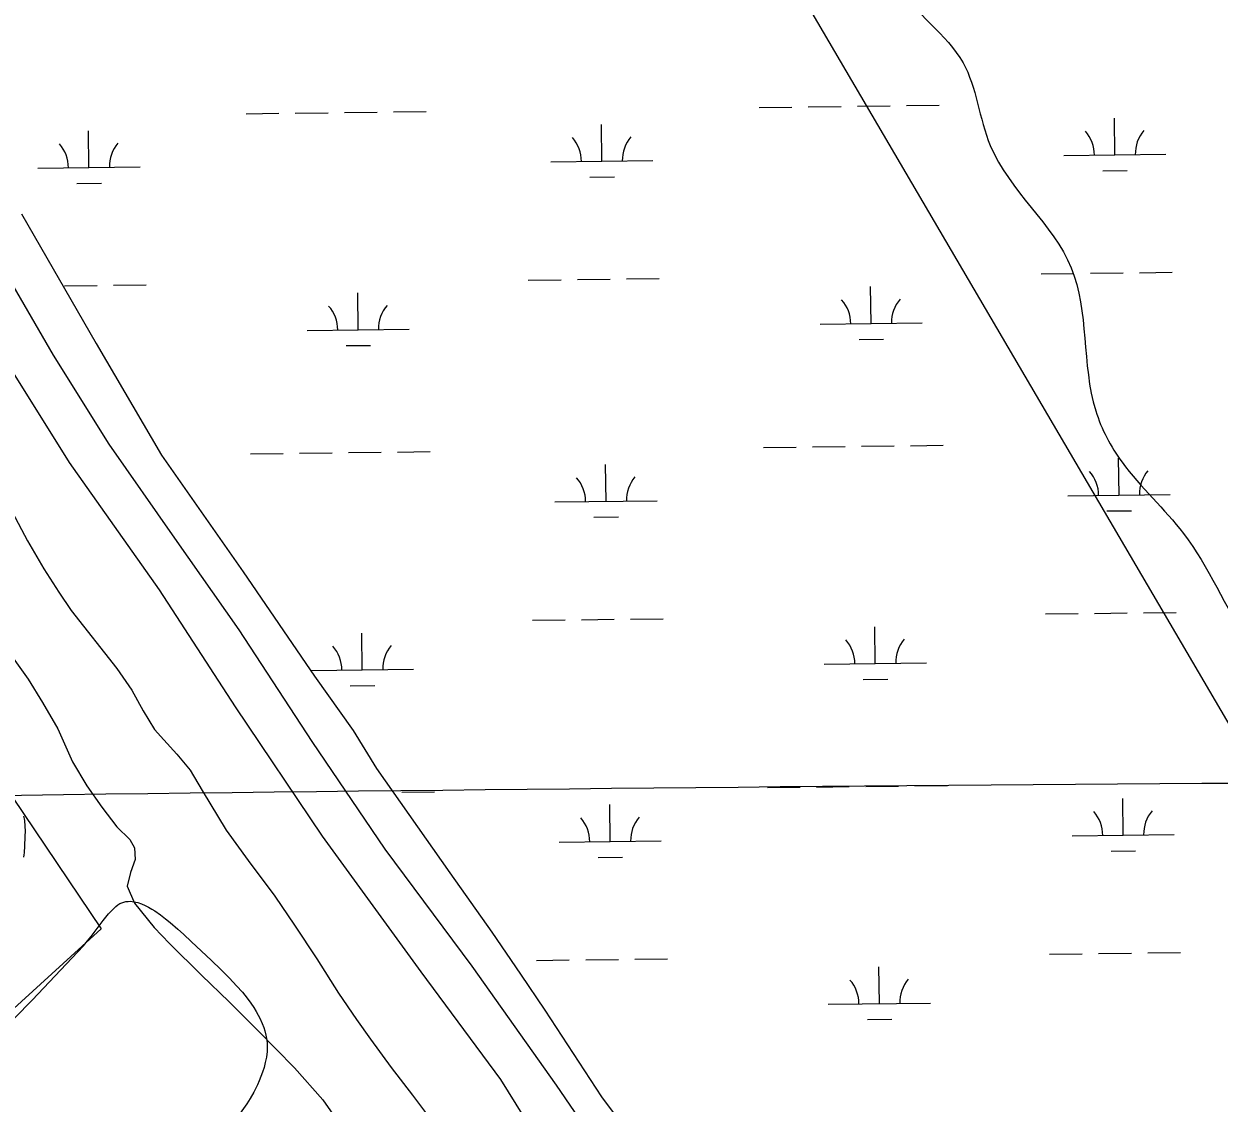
# Model space of a CAD drawing. Extents: x 3704301 to 3742427, y 506229 to 532009.
# Drawn here: x 3738116 to 3739285, y 517778 to 518833 of the extents above; entities that cross this region are included whole.
import ezdxf

# ---------------------------------------------------------------- set-up
doc = ezdxf.new("R2010")
doc.units = 0
for name, color, linetype in [('V-GRID-MAJR', 7, 'Continuous'), ('V-LEVE-TOET', 7, 'Continuous'), ('V-ROAD-CNTR', 7, 'Continuous'), ('V-SITE-OTLN', 7, 'Continuous'), ('V-SITE-VEGE', 7, 'Continuous'), ('V-TOPO-SHOR', 7, 'Continuous'), ('V-UTIL-LINE', 7, 'Continuous'), ('V-WETL-SWMP', 7, 'Continuous')]:
    doc.layers.add(name, color=color, linetype=linetype)

msp = doc.modelspace()

# ---------------------------------------------------------------- linework, layer by layer
at = {"layer": 'V-GRID-MAJR'}
msp.add_spline([(3708498.534, 517706.704), (3713778.102, 517769.291), (3719057.661, 517832.646), (3724337.211, 517896.76900000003), (3729616.752, 517961.659), (3734896.2830000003, 518027.318), (3740175.804, 518093.744), (3740175.805, 518093.744)], degree=3, dxfattribs=at)
at = {"layer": 'V-LEVE-TOET'}
for points in [[(3739289.378, 516839.267), (3739182.833, 516997.49), (3739127.117, 517079.52), (3739050.852, 517193.174), (3738987.13, 517282.407), (3738914.983, 517385.813), (3738850.1520000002, 517480.142), (3738779.115, 517578.452), (3738716.37, 517679.044), (3738637.023, 517795.319), (3738554.5130000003, 517911.69200000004), (3738469.418, 518026.245), (3738397.96, 518131.52900000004), (3738326.616, 518240.603), (3738263.545, 518330.449), (3738199.271, 518422.23000000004), (3738144.972, 518509.278), (3738098.069, 518589.77900000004), (3738070.509, 518640.59), (3738025.097, 518728.635), (3737971.2770000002, 518831.48600000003), (3737899.399, 518964.61600000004)], [(3737871.99, 518916.103), (3737948.295, 518782.838), (3738006.4050000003, 518675.428), (3738031.953, 518620.882), (3738057.1010000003, 518573.94), (3738102.224, 518497.289), (3738160.142, 518404.43700000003), (3738248.089, 518279.675), (3738322.44, 518165.44800000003), (3738407.802, 518038.867), (3738504.372, 517906.253), (3738582.151, 517800.77900000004), (3738625.589, 517731.139), (3738711.6210000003, 517605.803), (3738812.2290000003, 517460.413), (3738893.361, 517340.288), (3738961.926, 517243.94800000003), (3739055.9080000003, 517109.515), (3739152.34, 516972.47500000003), (3739249.79, 516827.18200000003)]]:
    msp.add_lwpolyline(points, dxfattribs=at)
at = {"layer": 'V-ROAD-CNTR'}
msp.add_lwpolyline([(3738115.7817293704, 518018.22093737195), (3738116.109728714, 518020.683932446), (3738116.334728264, 518022.7079283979), (3738116.500727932, 518024.48392484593), (3738116.723727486, 518027.4249189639), (3738116.9547270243, 518031.64391052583), (3738117.1357266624, 518035.783902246), (3738117.270726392, 518039.78389424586), (3738117.313726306, 518042.908887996), (3738117.3007263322, 518045.2978832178), (3738117.260726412, 518047.16387948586), (3738117.147726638, 518049.90587400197), (3738116.9437270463, 518052.89486802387), (3738116.7717273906, 518054.31186519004), (3738116.500727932, 518055.72486236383), (3738115.867729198, 518058.315857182)], dxfattribs=at)
at = {"layer": 'V-SITE-OTLN'}
msp.add_lwpolyline([(3737782.745, 517575.947), (3737518.839, 517989.838), (3737919.068, 518352.16000000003), (3737930.833, 518334.721), (3738191.595, 517948.184)], close=True, dxfattribs=at)
at = {"layer": 'V-SITE-VEGE'}
for points in [[(3738106.9220000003, 517861.125), (3738123.954, 517878.59), (3738174.093, 517931.681), (3738178.258, 517936.34), (3738181.765, 517940.653), (3738193.541, 517956.283), (3738198.7320000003, 517962.737), (3738202.173, 517966.556), (3738205.734, 517970.021), (3738207.725, 517971.613), (3738209.734, 517972.858), (3738211.747, 517973.79600000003), (3738213.7600000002, 517974.461), (3738215.768, 517974.891), (3738217.756, 517975.109), (3738219.7260000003, 517975.145), (3738221.674, 517975.023), (3738223.591, 517974.75800000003), (3738227.394, 517973.87), (3738231.048, 517972.612), (3738234.539, 517971.094), (3738237.861, 517969.39900000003), (3738241.015, 517967.59), (3738243.995, 517965.721), (3738249.627, 517961.81700000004), (3738254.575, 517958.047), (3738258.9020000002, 517954.532), (3738266.406, 517948.048), (3738271.936, 517943.039), (3738279.968, 517935.537), (3738299.072, 517917.615), (3738308.9080000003, 517908.18), (3738317.17, 517899.89), (3738324.017, 517892.593), (3738329.626, 517886.168), (3738334.1950000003, 517880.509), (3738337.896, 517875.525), (3738340.882, 517871.134), (3738343.284, 517867.26900000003), (3738345.215, 517863.869), (3738346.77, 517860.87700000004), (3738349.156, 517855.608), (3738350.6550000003, 517851.62), (3738351.6070000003, 517848.61), (3738352.744, 517844.063), (3738353.5160000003, 517839.476), (3738353.799, 517836.547), (3738353.917, 517833.67), (3738353.893, 517830.852), (3738353.739, 517828.093), (3738353.094, 517822.674), (3738352.093, 517817.521), (3738350.827, 517812.641), (3738349.367, 517808.033), (3738347.771, 517803.693), (3738346.09, 517799.618), (3738344.355, 517795.79000000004), (3738340.728, 517788.632), (3738337.187, 517782.408)], [(3738337.187, 517782.408), (3738333.839, 517777.018), (3738330.736, 517772.35000000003), (3738324.973, 517764.341), (3738320.414, 517758.496), (3738316.89, 517754.215), (3738311.466, 517747.996), (3738305.929, 517742.04600000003), (3738298.271, 517734.24100000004), (3738290.773, 517726.889), (3738283.44, 517719.946), (3738276.274, 517713.382), (3738269.2800000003, 517707.16500000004), (3738255.599, 517695.479), (3738242.65, 517684.905), (3738230.423, 517675.277), (3738218.903, 517666.461), (3738197.235, 517650.343), (3738147.436, 517613.946), (3738135.001, 517604.62700000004), (3738124.2260000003, 517596.368), (3738114.895, 517589.03)]]:
    msp.add_lwpolyline(points, dxfattribs=at)
at = {"layer": 'V-TOPO-SHOR'}
for points in [[(3738104.264, 518355.963), (3738119.309, 518327.836), (3738135.545, 518300.261), (3738150.162, 518277.449), (3738161.9790000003, 518259.428), (3738206.769, 518202.729), (3738221.438, 518181.68), (3738232.596, 518161.325), (3738243.823, 518143.32300000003), (3738252.933, 518133.038), (3738265.4620000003, 518119.12), (3738278.526, 518103.416), (3738290.29, 518083.632), (3738313.836, 518044.65), (3738335.313, 518015.153), (3738361.335, 517980.218), (3738380.4960000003, 517951.966), (3738402.455, 517918.922), (3738423.807, 517885.306), (3738441.275, 517859.462), (3738454.8200000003, 517840.213), (3738475.1750000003, 517812.514), (3738496.1350000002, 517785.386), (3738516.506, 517758.277)], [(3738105.395, 518212.9), (3738120.083, 518192.434), (3738134.112, 518169.636), (3738149.228, 518143.86), (3738163.56, 518111.628), (3738177.5700000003, 518088.24), (3738192.242, 518067.189), (3738206.965, 518047.901), (3738219.5500000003, 518035.744), (3738224.009, 518027.363), (3738224.846, 518016.153), (3738220.3370000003, 518003.33400000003), (3738216.984, 517989.893), (3738224.132, 517973.19200000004), (3738243.438, 517949.642), (3738258.27, 517933.884), (3738289.715, 517902.902), (3738316.597, 517876.768), (3738344.6010000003, 517848.835), (3738380.593, 517812.41500000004), (3738408.49, 517780.952), (3738465.48, 517699.14900000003)]]:
    msp.add_lwpolyline(points, dxfattribs=at)
msp.add_spline([(3738604.481, 519370.49), (3738662.503, 519321.618), (3738717.725, 519253.085), (3738734.21, 519170.934), (3738802.144, 519091.199), (3738822.236, 519051.79000000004), (3738904.946, 518960.284), (3738921.722, 518956.254), (3738970.386, 518873.86), (3739034.713, 518795.249), (3739061.352, 518714.414), (3739140.539, 518594.701), (3739164.487, 518455.01), (3739190.287, 518404.564), (3739250.413, 518334.87700000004), (3739313.818, 518228.255), (3739395.863, 518119.635), (3739440.145, 518016.58), (3739445.7800000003, 518002.431), (3739625.46, 517752.895), (3739651.5300000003, 517713.863), (3739660.95, 517662.248), (3739748.031, 517503.15400000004), (3739777.646, 517471.306), (3739832.37, 517425.626), (3739839.486, 517331.49700000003), (3739909.7260000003, 517283.374), (3739987.34, 517152.017), (3739996.423, 517086.134), (3740188.92, 516767.586)], degree=3, dxfattribs=at)
at = {"layer": 'V-UTIL-LINE'}
msp.add_lwpolyline([(3740194.365, 516617.12), (3739303.792, 518133.495), (3738804.077, 518986.293), (3738496.1210000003, 519365.268)], dxfattribs=at)
at = {"layer": 'V-WETL-SWMP'}
for p, q in [((3738333.442120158, 518745.48827981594), (3738365.4397318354, 518745.87923538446)), ((3738381.438537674, 518746.0747131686), (3738413.4361493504, 518746.4656687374)), ((3738429.434955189, 518746.6611465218), (3738461.432566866, 518747.0521020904)), ((3738477.431372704, 518747.24757987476), (3738509.428984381, 518747.63853544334)), ((3738835.312660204, 518751.62027130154), (3738867.310271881, 518752.01122687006)), ((3738883.3090777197, 518752.2067046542), (3738915.306689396, 518752.597660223)), ((3738931.3054952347, 518752.7931380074), (3738963.303106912, 518753.184093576)), ((3738979.3019127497, 518753.37957136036), (3739011.2995244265, 518753.7705269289)), ((3738681.35213169, 518698.9933523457), (3738680.912306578, 518734.9906652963)), ((3739183.222671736, 518705.1253438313), (3739182.7828466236, 518741.1226567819)), ((3738179.481591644, 518692.8613608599), (3738179.0417665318, 518728.8586738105)), ((3738631.3558634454, 518698.3824842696), (3738731.3483999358, 518699.6042204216)), ((3739133.226403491, 518704.5144757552), (3739233.2189399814, 518705.7362119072)), ((3738129.4853234, 518692.2504927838), (3738229.4778598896, 518693.47222893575)), ((3739171.412093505, 518689.5488872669), (3739195.4103022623, 518689.8421039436)), ((3738167.6710134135, 518677.28490429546), (3738191.669222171, 518677.57812097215)), ((3738669.541553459, 518683.4168957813), (3738693.5397622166, 518683.710112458)), ((3738113.564989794, 518647.6989577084), (3738186.7259945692, 518520.8619774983)), ((3738609.3598852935, 518582.6731161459), (3738641.3574969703, 518583.0640717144)), ((3738657.356302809, 518583.259549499), (3738689.3539144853, 518583.6505050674)), ((3738705.3527203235, 518583.845982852), (3738737.3503320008, 518584.23693842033)), ((3739111.230425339, 518588.80510763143), (3739143.228037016, 518589.1960632)), ((3739159.2268428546, 518589.3915409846), (3739191.2244545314, 518589.782496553)), ((3739207.223260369, 518589.9779743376), (3739239.2208720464, 518590.3689299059)), ((3738155.485762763, 518577.1275580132), (3738187.483374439, 518577.51851358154)), ((3738203.482180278, 518577.71399136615), (3738235.4797919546, 518578.10494693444)), ((3738442.875606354, 518534.20550040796), (3738442.435781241, 518570.20281335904)), ((3738944.7461463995, 518540.33749189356), (3738944.3063212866, 518576.33480484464)), ((3738392.879338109, 518533.5946323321), (3738492.871874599, 518534.81636848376)), ((3738894.7498781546, 518539.7266238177), (3738994.7424146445, 518540.94835996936)), ((3738932.9355681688, 518524.7610353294), (3738956.9337769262, 518525.05425200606)), ((3738186.7259945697, 518520.8619774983), (3738250.41999482, 518411.3589785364)), ((3738431.065028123, 518518.6290438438), (3738455.0632368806, 518518.92226052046)), ((3738839.3770718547, 518418.9701022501), (3738871.3746835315, 518419.36105781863)), ((3738887.3734893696, 518419.55653560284), (3738919.3711010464, 518419.9474911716)), ((3738935.3699068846, 518420.14296895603), (3738967.3675185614, 518420.53392452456)), ((3738983.3663244, 518420.72940230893), (3739015.363936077, 518421.1203578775)), ((3738250.41999482, 518411.3589785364), (3738330.4330010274, 518297.2470042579)), ((3738337.506531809, 518412.8381107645), (3738369.504143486, 518413.2290663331)), ((3738385.5029493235, 518413.42454411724), (3738417.500561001, 518413.815499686)), ((3738433.499366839, 518414.01097747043), (3738465.4969785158, 518414.40193303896)), ((3738481.4957843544, 518414.59741082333), (3738513.493396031, 518414.9883663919)), ((3739187.2870833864, 518372.4751747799), (3739186.847258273, 518408.4724877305)), ((3738685.416543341, 518366.3431832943), (3738684.9767182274, 518402.3404962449)), ((3739137.290815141, 518371.8643067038), (3739237.2833516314, 518373.08604285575)), ((3738635.4202750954, 518365.7323152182), (3738735.4128115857, 518366.95405137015)), ((3738673.6059651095, 518350.76672672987), (3738697.604173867, 518351.0599434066)), ((3739175.476505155, 518356.89871821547), (3739199.4747139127, 518357.1919348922)), ((3738330.4330010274, 518297.2470042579), (3738400.2310027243, 518195.2010112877)), ((3739115.2948369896, 518256.1549385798), (3739147.292448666, 518256.54589414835)), ((3739163.291254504, 518256.741371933), (3739195.2888661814, 518257.1323275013)), ((3739211.2876720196, 518257.3278052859), (3739243.2852836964, 518257.7187608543)), ((3738613.424296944, 518250.0229470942), (3738645.4219086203, 518250.41390266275)), ((3738661.4207144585, 518250.6093804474), (3738693.4183261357, 518251.0003360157)), ((3738709.417131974, 518251.1958138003), (3738741.4147436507, 518251.5867693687)), ((3738948.8105580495, 518207.6873228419), (3738948.370732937, 518243.684635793)), ((3738446.9400180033, 518201.5553313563), (3738446.5001928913, 518237.5526443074)), ((3738898.8142898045, 518207.07645476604), (3738998.8068262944, 518208.29819091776)), ((3738396.943749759, 518200.94446328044), (3738496.9362862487, 518202.16619943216)), ((3738400.2310027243, 518195.2010112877), (3738438.012002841, 518142.3270117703)), ((3738435.1294397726, 518185.9788747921), (3738459.12764853, 518186.2720914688)), ((3738936.9999798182, 518192.1108662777), (3738960.9981885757, 518192.4040829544)), ((3738438.0120028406, 518142.32701177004), (3738460.9880029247, 518105.1850121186)), ((3738460.988002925, 518105.1850121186), (3738532.5470031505, 518003.0850130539)), ((3738987.4307360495, 518088.07923325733), (3739019.428347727, 518088.47018882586)), ((3738485.560196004, 518081.94724177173), (3738517.557807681, 518082.33819734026)), ((3738843.4414835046, 518086.31993319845), (3738875.4390951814, 518086.71088876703)), ((3738891.4379010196, 518086.9063665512), (3738923.4355126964, 518087.29732211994)), ((3738939.434318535, 518087.4927999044), (3738971.431930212, 518087.8837554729)), ((3738689.4809549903, 518033.6930142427), (3738689.041129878, 518069.6903271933)), ((3739191.3514950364, 518039.8250057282), (3739190.9116699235, 518075.82231867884)), ((3738639.484686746, 518033.0821461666), (3738739.4772232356, 518034.3038823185)), ((3739141.3552267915, 518039.2141376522), (3739241.3477632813, 518040.4358738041)), ((3738677.6703767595, 518018.1165576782), (3738701.668585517, 518018.40977435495)), ((3739179.540916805, 518024.2485491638), (3739203.5391255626, 518024.54176584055)), ((3738532.5470031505, 518003.0850130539), (3738573.693003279, 517944.8190135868)), ((3738573.693003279, 517944.8190135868), (3738601.84700337, 517903.99401396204)), ((3739215.3520836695, 517924.67763623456), (3739247.349695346, 517925.06859180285)), ((3738617.4887085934, 517917.3727780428), (3738649.4863202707, 517917.7637336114)), ((3738665.4851261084, 517917.959211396), (3738697.482737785, 517918.3501669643)), ((3738713.481543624, 517918.54564474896), (3738745.4791553, 517918.93660031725)), ((3739119.359248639, 517923.5047695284), (3739151.3568603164, 517923.8957250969)), ((3739167.355666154, 517924.0912028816), (3739199.3532778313, 517924.4821584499)), ((3738601.8470033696, 517903.99401396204), (3738625.4630034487, 517868.5960142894)), ((3738952.8749696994, 517875.0371537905), (3738952.4351445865, 517911.03446674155)), ((3738625.4630034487, 517868.59601428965), (3738681.0950036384, 517784.02601507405)), ((3738902.8787014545, 517874.4262857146), (3739002.871237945, 517875.64802186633)), ((3738941.064391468, 517859.4606972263), (3738965.0626002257, 517859.753913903)), ((3738681.095003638, 517784.02601507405), (3738746.604003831, 517695.6300158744))]:
    msp.add_line(p, q, dxfattribs=at)
for centre, radius, start, end in [((3738626.107517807, 518698.7931971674), 35.24628790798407, 359.92820061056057, 41.4718589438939), ((3738736.5851438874, 518700.14304301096), 35.246287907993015, 139.92819759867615, 181.47185593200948), ((3739127.9780578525, 518704.925188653), 35.24628790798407, 359.92820061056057, 41.4718589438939), ((3739238.455683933, 518706.27503449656), 35.246287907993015, 139.92819759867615, 181.47185593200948), ((3738124.23697776, 518692.66120568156), 35.24628790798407, 359.92820061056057, 41.4718589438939), ((3738234.7146038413, 518694.0110515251), 35.246287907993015, 139.92819759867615, 181.47185593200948), ((3738387.63099247, 518534.0053452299), 35.24628790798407, 359.92820061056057, 41.4718589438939), ((3738498.1086185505, 518535.35519107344), 35.246287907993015, 139.92819759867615, 181.47185593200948), ((3738889.5015325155, 518540.1373367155), 35.24628790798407, 359.92820061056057, 41.4718589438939), ((3738999.979158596, 518541.48718255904), 35.246287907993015, 139.92819759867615, 181.47185593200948), ((3739132.0424695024, 518372.27501960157), 35.24628790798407, 359.92820061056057, 41.4718589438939), ((3739242.520095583, 518373.62486544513), 35.246287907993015, 139.92819759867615, 181.47185593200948), ((3738630.1719294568, 518366.14302811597), 35.24628790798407, 359.92820061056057, 41.4718589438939), ((3738740.6495555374, 518367.49287395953), 35.246287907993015, 139.92819759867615, 181.47185593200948), ((3738893.5659441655, 518207.4871676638), 35.24628790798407, 359.92820061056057, 41.4718589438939), ((3739004.043570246, 518208.8370135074), 35.246287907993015, 139.92819759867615, 181.47185593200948), ((3738391.69540412, 518201.3551761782), 35.24628790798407, 359.92820061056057, 41.4718589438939), ((3738502.1730302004, 518202.7050220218), 35.246287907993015, 139.92819759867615, 181.47185593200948), ((3738634.2363411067, 518033.49285906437), 35.24628790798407, 359.92820061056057, 41.4718589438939), ((3738744.7139671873, 518034.84270490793), 35.246287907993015, 139.92819759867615, 181.47185593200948), ((3739136.1068811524, 518039.62485054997), 35.24628790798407, 359.92820061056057, 41.4718589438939), ((3739246.584507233, 518040.9746963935), 35.246287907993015, 139.92819759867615, 181.47185593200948), ((3738897.630355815, 517874.8369986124), 35.24628790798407, 359.92820061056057, 41.4718589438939), ((3739008.1079818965, 517876.18684445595), 35.246287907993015, 139.92819759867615, 181.47185593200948)]:
    msp.add_arc(centre, radius, start, end, dxfattribs=at)

doc.saveas('drawing.dxf')
